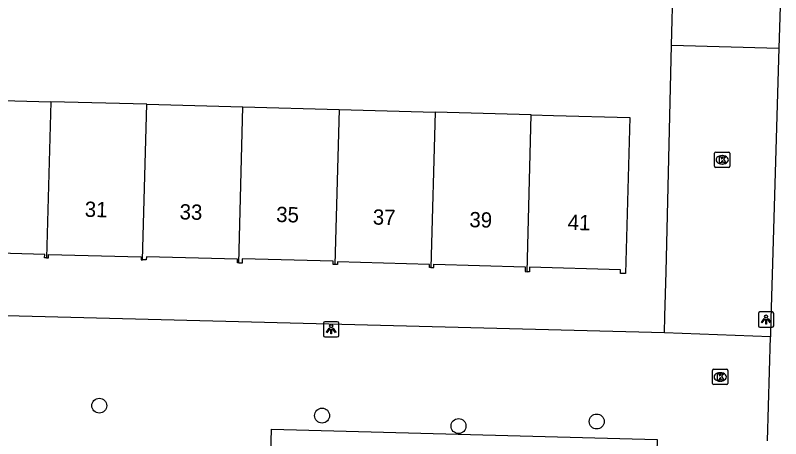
# Model space of a CAD drawing. Extents: x 162082 to 163393, y 388091 to 388632.
# Drawn here: x 162387.9 to 162438.1, y 388331.6 to 388359.3 of the extents above; entities that cross this region are included whole.
import ezdxf

# ---------------------------------------------------------------- set-up
doc = ezdxf.new("R2010")
doc.units = 0
for name, color, linetype in [('IMGEO_Boom', 7, 'Continuous'), ('IMGEO_Kolk', 7, 'Continuous'), ('IMGEO_Lichtpunt', 7, 'Continuous'), ('IMGEO_Pand', 7, 'Continuous'), ('IMGEO_Pand_nummerreeks', 7, 'Continuous'), ('IMGEO_Rijbaan_lokaal_open', 7, 'Continuous'), ('IMGEO_Voetpad_open', 7, 'Continuous')]:
    doc.layers.add(name, color=color, linetype=linetype)

msp = doc.modelspace()

# ---------------------------------------------------------------- linework, layer by layer
at = {"layer": 'IMGEO_Boom'}
for centre in [(162393.411, 388333.775), (162408.016, 388333.125), (162426.01, 388332.739), (162416.955, 388332.439)]:
    msp.add_circle(centre, 0.489, dxfattribs=at)
at = {"layer": 'IMGEO_Kolk'}
for p, q in [((162433.737, 388349.454), (162433.737, 388350.306)), ((162433.812, 388350.38), (162434.664, 388350.38)), ((162434.738, 388350.306), (162434.738, 388349.454)), ((162434.225, 388350.16), (162434.25, 388350.16)), ((162434.664, 388349.38), (162433.812, 388349.38)), ((162434.248, 388349.6), (162434.223, 388349.6)), ((162433.68, 388336.157), (162434.532, 388336.157)), ((162433.605, 388335.231), (162433.605, 388336.083)), ((162434.093, 388335.937), (162434.118, 388335.937)), ((162434.606, 388336.083), (162434.606, 388335.231)), ((162434.532, 388335.157), (162433.68, 388335.157)), ((162434.116, 388335.377), (162434.091, 388335.377))]:
    msp.add_line(p, q, dxfattribs=at)
for points in [[(162433.737, 388349.454), (162433.737, 388350.306)], [(162433.812, 388350.38), (162434.664, 388350.38)], [(162434.738, 388350.306), (162434.738, 388349.454)], [(162434.058, 388350.08), (162434.181, 388350.08), (162434.181, 388349.929), (162434.311, 388350.08), (162434.475, 388350.08), (162434.329, 388349.929), (162434.482, 388349.68), (162434.33, 388349.68), (162434.245, 388349.844), (162434.181, 388349.777), (162434.181, 388349.68), (162434.058, 388349.68), (162434.058, 388350.08)], [(162434.664, 388349.38), (162433.812, 388349.38)], [(162433.68, 388336.157), (162434.532, 388336.157)], [(162433.605, 388335.231), (162433.605, 388336.083)], [(162433.926, 388335.857), (162434.049, 388335.857), (162434.049, 388335.706), (162434.179, 388335.857), (162434.343, 388335.857), (162434.197, 388335.706), (162434.35, 388335.457), (162434.198, 388335.457), (162434.113, 388335.621), (162434.049, 388335.554), (162434.049, 388335.457), (162433.926, 388335.457), (162433.926, 388335.857)], [(162434.606, 388336.083), (162434.606, 388335.231)], [(162434.532, 388335.157), (162433.68, 388335.157)]]:
    msp.add_lwpolyline(points, dxfattribs=at)
for centre, start, end in [((162433.814, 388350.304), 91.552, 178.448), ((162433.814, 388350.304), 91.552, 178.448), ((162434.662, 388350.304), 1.552, 88.448), ((162434.662, 388350.304), 1.552, 88.448), ((162433.814, 388349.456), 181.552, 268.448), ((162433.814, 388349.456), 181.552, 268.448), ((162434.662, 388349.456), 271.552, 358.448), ((162434.662, 388349.456), 271.552, 358.448), ((162433.682, 388336.081), 91.552, 178.448), ((162433.682, 388336.081), 91.552, 178.448), ((162434.53, 388336.081), 1.552, 88.448), ((162434.53, 388336.081), 1.552, 88.448), ((162433.682, 388335.233), 181.552, 268.448), ((162433.682, 388335.233), 181.552, 268.448), ((162434.53, 388335.233), 271.552, 358.448), ((162434.53, 388335.233), 271.552, 358.448)]:
    msp.add_arc(centre, 0.0765, start, end, dxfattribs=at)
for centre, major_axis, ratio, start_param, end_param in [((162434.224, 388349.88), (-0.387, 0.002), 0.722429, 4.712389, 7.853982), ((162434.249, 388349.88), (-0.39, 0.002), 0.717154, 1.570796, 4.712389), ((162434.092, 388335.657), (-0.387, 0.002), 0.722429, 4.712389, 7.853982), ((162434.117, 388335.657), (-0.39, 0.002), 0.717154, 1.570796, 4.712389)]:
    msp.add_ellipse(centre, major_axis=major_axis, ratio=ratio, start_param=start_param, end_param=end_param, dxfattribs=at)
at = {"layer": 'IMGEO_Lichtpunt'}
for p, q in [((162436.616, 388339.82), (162436.616, 388339.013)), ((162436.616, 388339.82), (162436.616, 388339.013)), ((162437.518, 388339.915), (162436.71, 388339.915)), ((162437.518, 388339.915), (162436.71, 388339.915)), ((162437.612, 388339.013), (162437.612, 388339.82)), ((162437.612, 388339.013), (162437.612, 388339.82)), ((162408.111, 388339.18), (162408.111, 388338.373)), ((162408.111, 388339.18), (162408.111, 388338.373)), ((162409.013, 388339.275), (162408.205, 388339.275)), ((162409.013, 388339.275), (162408.205, 388339.275)), ((162409.107, 388338.373), (162409.107, 388339.18)), ((162409.107, 388338.373), (162409.107, 388339.18)), ((162436.71, 388338.919), (162437.518, 388338.919)), ((162436.71, 388338.919), (162437.518, 388338.919)), ((162408.205, 388338.279), (162409.013, 388338.279)), ((162408.205, 388338.279), (162409.013, 388338.279))]:
    msp.add_line(p, q, dxfattribs=at)
for points in [[(162436.99, 388339.484), (162437.029, 388339.456), (162436.841, 388339.194), (162436.803, 388339.221), (162436.99, 388339.484)], [(162437.092, 388339.436), (162437.139, 388339.436), (162437.139, 388339.114), (162437.092, 388339.114), (162437.092, 388339.436)], [(162437.202, 388339.456), (162437.24, 388339.483), (162437.427, 388339.221), (162437.388, 388339.193), (162437.202, 388339.456)], [(162408.485, 388338.844), (162408.524, 388338.816), (162408.336, 388338.554), (162408.298, 388338.581), (162408.485, 388338.844)], [(162408.587, 388338.796), (162408.634, 388338.796), (162408.634, 388338.474), (162408.587, 388338.474), (162408.587, 388338.796)], [(162408.697, 388338.816), (162408.735, 388338.843), (162408.922, 388338.581), (162408.883, 388338.553), (162408.697, 388338.816)]]:
    msp.add_lwpolyline(points, dxfattribs=at)
for centre in [(162437.115, 388339.618), (162408.61, 388338.978)]:
    msp.add_circle(centre, 0.0994, dxfattribs=at)
for centre, start, end in [((162436.71, 388339.82), 90, 180), ((162436.71, 388339.82), 90, 180), ((162437.518, 388339.82), 0, 90), ((162437.518, 388339.82), 0, 90), ((162408.205, 388339.18), 90, 180), ((162408.205, 388339.18), 90, 180), ((162409.013, 388339.18), 0, 90), ((162409.013, 388339.18), 0, 90), ((162436.71, 388339.013), 180, 270), ((162436.71, 388339.013), 180, 270), ((162437.518, 388339.013), 270, 0), ((162437.518, 388339.013), 270, 360), ((162408.205, 388338.373), 180, 270), ((162408.205, 388338.373), 180, 270), ((162409.013, 388338.373), 270, 0), ((162409.013, 388338.373), 270, 360)]:
    msp.add_arc(centre, 0.0946, start, end, dxfattribs=at)
at = {"layer": 'IMGEO_Pand'}
for points in [[(162383.933, 388353.86), (162390.231, 388353.688)], [(162390.231, 388353.688), (162389.958, 388343.465)], [(162396.529, 388353.517), (162390.231, 388353.688)], [(162396.256, 388343.333), (162396.529, 388353.517)], [(162396.529, 388353.517), (162402.826, 388353.346)], [(162402.553, 388343.121), (162402.826, 388353.346)], [(162402.826, 388353.346), (162409.124, 388353.174)], [(162409.124, 388353.174), (162408.852, 388343.029)], [(162409.124, 388353.174), (162415.422, 388353.003)], [(162415.422, 388353.003), (162415.15, 388342.83)], [(162421.719, 388352.832), (162415.422, 388353.003)], [(162421.719, 388352.832), (162423.184, 388352.792), (162428.182, 388352.656), (162427.904, 388342.429), (162427.57, 388342.438), (162427.577, 388342.682), (162421.608, 388342.844), (162421.6, 388342.546), (162421.443, 388342.55)], [(162421.443, 388342.55), (162421.719, 388352.832)], [(162389.958, 388343.465), (162389.831, 388343.469), (162389.837, 388343.683), (162383.825, 388343.847), (162383.819, 388343.629), (162383.659, 388343.634)], [(162389.958, 388343.465), (162390.081, 388343.462), (162390.087, 388343.684), (162396.169, 388343.519), (162396.164, 388343.335), (162396.256, 388343.333)], [(162402.553, 388343.121), (162402.461, 388343.123), (162402.468, 388343.372), (162396.5, 388343.534), (162396.494, 388343.327), (162396.256, 388343.333)], [(162408.852, 388343.029), (162408.73, 388343.032), (162408.735, 388343.234), (162402.784, 388343.396), (162402.776, 388343.115), (162402.553, 388343.121)], [(162415.15, 388342.83), (162415.053, 388342.833), (162415.058, 388343.026), (162409.029, 388343.19), (162409.024, 388343.024), (162408.852, 388343.029)], [(162415.15, 388342.83), (162415.337, 388342.825), (162415.343, 388343.036), (162421.323, 388342.873), (162421.315, 388342.554), (162421.443, 388342.55)]]:
    msp.add_lwpolyline(points, dxfattribs=at)
at = {"layer": 'IMGEO_Rijbaan_lokaal_open'}
for points in [[(162430.918, 388357.392), (162431.02, 388361.524)], [(162438.068, 388361.307), (162437.947, 388357.185)], [(162430.454, 388338.542), (162430.481, 388339.642), (162430.552, 388342.541), (162430.918, 388357.392)], [(162430.918, 388357.392), (162437.947, 388357.185)], [(162437.947, 388357.185), (162437.513, 388342.37), (162437.428, 388339.471), (162437.393, 388338.278)], [(162437.393, 388338.278), (162430.454, 388338.542)]]:
    msp.add_lwpolyline(points, dxfattribs=at)
at = {"layer": 'IMGEO_Voetpad_open'}
for points in [[(162430.454, 388338.542), (162364.462, 388340.26)], [(162437.193, 388331.464), (162437.393, 388338.278)], [(162404.587, 388328.197), (162404.694, 388332.236), (162429.964, 388331.57), (162429.872, 388327.544)]]:
    msp.add_lwpolyline(points, dxfattribs=at)

# ---------------------------------------------------------------- texts
at = {"layer": 'IMGEO_Pand_nummerreeks'}
for s, rotation, p in [('31', 358.4587, (162392.451, 388346.15)), ('33', 358.4587, (162398.668, 388345.982)), ('35', 358.4569, (162404.997, 388345.811)), ('37', 358.4587, (162411.328, 388345.641)), ('39', 358.4569, (162417.657, 388345.47)), ('41', 358.4569, (162424.1, 388345.296))]:
    msp.add_text(s, height=1, rotation=rotation, dxfattribs=at).set_placement(p)

doc.saveas('drawing.dxf')
